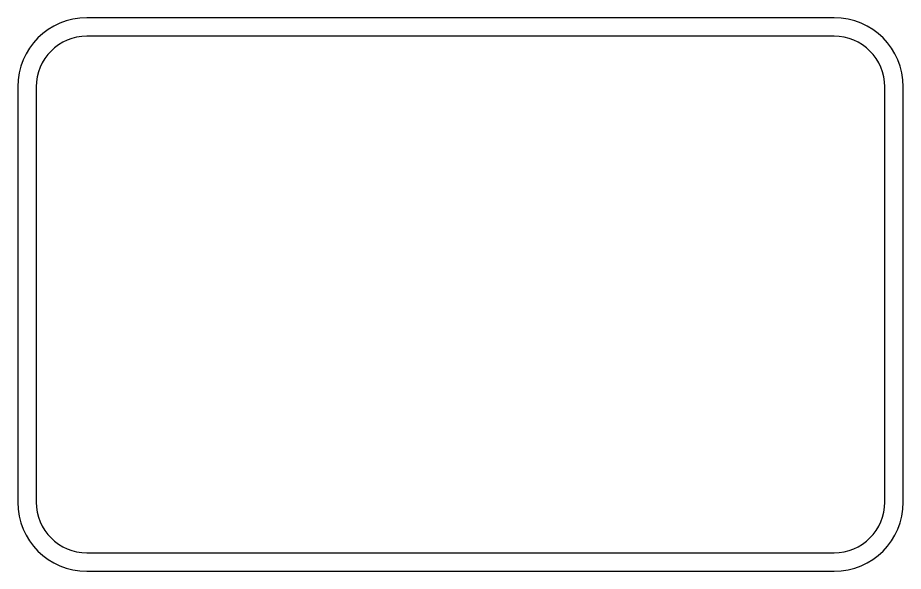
# Model space of a CAD drawing. Extents: x 10268197 to 10269179, y 2141503 to 2142677.
# Drawn here: x 10268365.11 to 10268373.11, y 2141759.21 to 2141764.21 of the extents above; entities that cross this region are included whole.
import ezdxf

# ---------------------------------------------------------------- set-up
doc = ezdxf.new("R2010")
doc.units = 0
doc.layers.add('GSOutline', color=7, linetype='Continuous')

msp = doc.modelspace()

# ---------------------------------------------------------------- linework, layer by layer
at = {"layer": 'GSOutline'}
for p, q in [((10268372.4891, 2141764.2118), (10268365.7381, 2141764.2118)), ((10268372.4891, 2141764.0452), (10268365.7381, 2141764.0452)), ((10268365.1131, 2141763.5868), (10268365.1131, 2141759.8358)), ((10268365.2798, 2141763.5868), (10268365.2798, 2141759.8358)), ((10268372.9474, 2141759.8358), (10268372.9474, 2141763.5868)), ((10268373.1141, 2141759.8358), (10268373.1141, 2141763.5868)), ((10268365.7381, 2141759.3775), (10268372.4891, 2141759.3775)), ((10268365.7381, 2141759.2108), (10268372.4891, 2141759.2108))]:
    msp.add_line(p, q, dxfattribs=at)
for centre, radius, start, end in [((10268365.7381, 2141763.5868), 0.625, 90, 180), ((10268372.4891, 2141763.5868), 0.625, 0, 90), ((10268365.7381, 2141763.5868), 0.4583, 90, 180), ((10268372.4891, 2141763.5868), 0.4583, 0, 90), ((10268365.7381, 2141759.8358), 0.625, 180, 270), ((10268365.7381, 2141759.8358), 0.4583, 180, 270), ((10268372.4891, 2141759.8358), 0.625, 270, 0), ((10268372.4891, 2141759.8358), 0.4583, 270, 0)]:
    msp.add_arc(centre, radius, start, end, dxfattribs=at)

doc.saveas('drawing.dxf')
